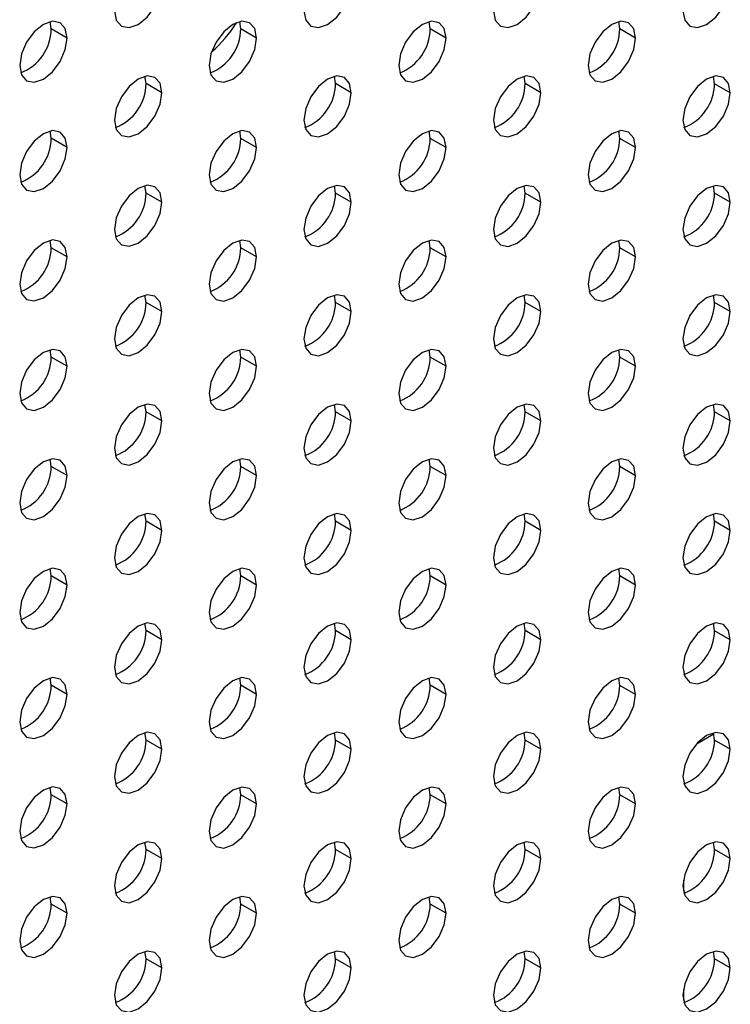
# Model space of a CAD drawing. Header units: millimetres. Extents: x 0 to 1118, y 0 to 864.
# Tile 278 of 304: x 1018.88 to 1024.18, y 657.27 to 664.62. Entities that reach past the tile are written whole.
import ezdxf

# ---------------------------------------------------------------- set-up
doc = ezdxf.new("R2010")
doc.units = ezdxf.units.MM

msp = doc.modelspace()

# ---------------------------------------------------------------- linework, layer by layer
at = {"color": 7, "linetype": 'Continuous', "lineweight": 25}
for p, q in [((1019.1129, 664.5536), (1019.1052, 664.6085)), ((1020.5271, 664.5534), (1020.5195, 664.6083)), ((1021.9413, 664.5533), (1021.9337, 664.6082)), ((1023.3555, 664.5532), (1023.3479, 664.6081)), ((1019.2307, 664.4855), (1019.1129, 664.5536)), ((1020.6449, 664.4854), (1020.5271, 664.5534)), ((1022.0591, 664.4853), (1021.9413, 664.5533)), ((1023.4733, 664.4851), (1023.3555, 664.5532)), ((1019.82, 664.1452), (1019.8123, 664.2001)), ((1021.2342, 664.1451), (1021.2266, 664.2)), ((1022.6484, 664.145), (1022.6408, 664.1999)), ((1024.0626, 664.1448), (1024.055, 664.1997)), ((1019.9378, 664.0772), (1019.82, 664.1452)), ((1021.352, 664.0771), (1021.2342, 664.1451)), ((1022.7662, 664.0769), (1022.6484, 664.145)), ((1024.1805, 664.0768), (1024.0626, 664.1448)), ((1019.1129, 663.737), (1019.1052, 663.7919)), ((1020.5271, 663.7369), (1020.5195, 663.7918)), ((1021.9413, 663.7368), (1021.9337, 663.7917)), ((1023.3555, 663.7366), (1023.3479, 663.7915)), ((1019.2307, 663.669), (1019.1129, 663.737)), ((1020.6449, 663.6689), (1020.5271, 663.7369)), ((1022.0591, 663.6687), (1021.9413, 663.7368)), ((1023.4733, 663.6686), (1023.3555, 663.7366)), ((1019.82, 663.3287), (1019.8123, 663.3836)), ((1021.2342, 663.3286), (1021.2266, 663.3835)), ((1022.6484, 663.3284), (1022.6408, 663.3833)), ((1024.0626, 663.3283), (1024.055, 663.3832)), ((1019.9378, 663.2607), (1019.82, 663.3287)), ((1021.352, 663.2605), (1021.2342, 663.3286)), ((1022.7662, 663.2604), (1022.6484, 663.3284)), ((1024.1805, 663.2603), (1024.0626, 663.3283)), ((1019.1129, 662.9205), (1019.1052, 662.9754)), ((1019.2307, 662.8525), (1019.1129, 662.9205)), ((1020.5271, 662.9204), (1020.5195, 662.9752)), ((1020.6449, 662.8523), (1020.5271, 662.9204)), ((1021.9413, 662.9202), (1021.9337, 662.9751)), ((1022.0591, 662.8522), (1021.9413, 662.9202)), ((1023.3555, 662.9201), (1023.3479, 662.975)), ((1023.4733, 662.8521), (1023.3555, 662.9201)), ((1019.82, 662.5122), (1019.8123, 662.567)), ((1021.2342, 662.512), (1021.2266, 662.5669)), ((1022.6484, 662.5119), (1022.6408, 662.5668)), ((1024.0626, 662.5118), (1024.055, 662.5666)), ((1019.9378, 662.4441), (1019.82, 662.5122)), ((1021.352, 662.444), (1021.2342, 662.512)), ((1022.7662, 662.4439), (1022.6484, 662.5119)), ((1024.1805, 662.4437), (1024.0626, 662.5118)), ((1019.1129, 662.104), (1019.1052, 662.1588)), ((1019.2307, 662.0359), (1019.1129, 662.104)), ((1020.5271, 662.1038), (1020.5195, 662.1587)), ((1020.6449, 662.0358), (1020.5271, 662.1038)), ((1021.9413, 662.1037), (1021.9337, 662.1586)), ((1022.0591, 662.0357), (1021.9413, 662.1037)), ((1023.3555, 662.1036), (1023.3479, 662.1584)), ((1023.4733, 662.0355), (1023.3555, 662.1036)), ((1019.82, 661.6956), (1019.8123, 661.7505)), ((1021.2342, 661.6955), (1021.2266, 661.7504)), ((1022.6484, 661.6954), (1022.6408, 661.7502)), ((1024.0626, 661.6952), (1024.055, 661.7501)), ((1019.9378, 661.6276), (1019.82, 661.6956)), ((1021.352, 661.6275), (1021.2342, 661.6955)), ((1022.7662, 661.6273), (1022.6484, 661.6954)), ((1024.1805, 661.6272), (1024.0626, 661.6952)), ((1019.1129, 661.2874), (1019.1052, 661.3423)), ((1019.2307, 661.2194), (1019.1129, 661.2874)), ((1020.5271, 661.2873), (1020.5195, 661.3422)), ((1020.6449, 661.2193), (1020.5271, 661.2873)), ((1021.9413, 661.2872), (1021.9337, 661.342)), ((1022.0591, 661.2191), (1021.9413, 661.2872)), ((1023.3555, 661.287), (1023.3479, 661.3419)), ((1023.4733, 661.219), (1023.3555, 661.287)), ((1019.82, 660.8791), (1019.8123, 660.934)), ((1021.2342, 660.8789), (1021.2266, 660.9338)), ((1022.6484, 660.8788), (1022.6408, 660.9337)), ((1024.0626, 660.8787), (1024.055, 660.9336)), ((1019.9378, 660.811), (1019.82, 660.8791)), ((1021.352, 660.8109), (1021.2342, 660.8789)), ((1022.7662, 660.8108), (1022.6484, 660.8788)), ((1024.1805, 660.8106), (1024.0626, 660.8787)), ((1019.1129, 660.4709), (1019.1052, 660.5258)), ((1020.5271, 660.4707), (1020.5195, 660.5256)), ((1021.9413, 660.4706), (1021.9337, 660.5255)), ((1023.3555, 660.4705), (1023.3479, 660.5254)), ((1019.2307, 660.4028), (1019.1129, 660.4709)), ((1020.6449, 660.4027), (1020.5271, 660.4707)), ((1022.0591, 660.4026), (1021.9413, 660.4706)), ((1023.4733, 660.4024), (1023.3555, 660.4705)), ((1019.82, 660.0625), (1019.8123, 660.1174)), ((1021.2342, 660.0624), (1021.2266, 660.1173)), ((1022.6484, 660.0623), (1022.6408, 660.1172)), ((1024.0626, 660.0621), (1024.055, 660.117)), ((1019.9378, 659.9945), (1019.82, 660.0625)), ((1021.352, 659.9944), (1021.2342, 660.0624)), ((1022.7662, 659.9942), (1022.6484, 660.0623)), ((1024.1805, 659.9941), (1024.0626, 660.0621)), ((1019.1129, 659.6543), (1019.1052, 659.7092)), ((1020.5271, 659.6542), (1020.5195, 659.7091)), ((1021.9413, 659.6541), (1021.9337, 659.709)), ((1023.3555, 659.6539), (1023.3479, 659.7088)), ((1019.2307, 659.5863), (1019.1129, 659.6543)), ((1020.6449, 659.5862), (1020.5271, 659.6542)), ((1022.0591, 659.586), (1021.9413, 659.6541)), ((1023.4733, 659.5859), (1023.3555, 659.6539)), ((1019.82, 659.246), (1019.8123, 659.3009)), ((1019.9378, 659.178), (1019.82, 659.246)), ((1021.2342, 659.2459), (1021.2266, 659.3007)), ((1021.352, 659.1778), (1021.2342, 659.2459)), ((1022.6484, 659.2457), (1022.6408, 659.3006)), ((1022.7662, 659.1777), (1022.6484, 659.2457)), ((1023.9323, 659.221), (1024.0571, 659.2931)), ((1024.0626, 659.2456), (1024.055, 659.3005)), ((1024.1805, 659.1776), (1024.0626, 659.2456)), ((1019.1129, 658.8378), (1019.1052, 658.8927)), ((1020.5271, 658.8377), (1020.5195, 658.8925)), ((1021.9413, 658.8375), (1021.9337, 658.8924)), ((1023.3555, 658.8374), (1023.3479, 658.8923)), ((1019.2307, 658.7698), (1019.1129, 658.8378)), ((1020.6449, 658.7696), (1020.5271, 658.8377)), ((1022.0591, 658.7695), (1021.9413, 658.8375)), ((1023.4733, 658.7694), (1023.3555, 658.8374)), ((1019.82, 658.4295), (1019.8123, 658.4843)), ((1019.9378, 658.3614), (1019.82, 658.4295)), ((1021.2342, 658.4293), (1021.2266, 658.4842)), ((1021.352, 658.3613), (1021.2342, 658.4293)), ((1022.6484, 658.4292), (1022.6408, 658.4841)), ((1022.7662, 658.3612), (1022.6484, 658.4292)), ((1024.0626, 658.4291), (1024.055, 658.4839)), ((1024.1805, 658.361), (1024.0626, 658.4291)), ((1023.8305, 658.2001), (1023.8305, 658.1179)), ((1019.1129, 658.0213), (1019.1052, 658.0761)), ((1020.5271, 658.0211), (1020.5195, 658.076)), ((1021.9413, 658.021), (1021.9337, 658.0759)), ((1023.3555, 658.0209), (1023.3479, 658.0757)), ((1019.2307, 657.9532), (1019.1129, 658.0213)), ((1020.6449, 657.9531), (1020.5271, 658.0211)), ((1022.0591, 657.953), (1021.9413, 658.021)), ((1023.4733, 657.9528), (1023.3555, 658.0209)), ((1019.82, 657.6129), (1019.8123, 657.6678)), ((1019.9378, 657.5449), (1019.82, 657.6129)), ((1021.2342, 657.6128), (1021.2266, 657.6677)), ((1021.352, 657.5448), (1021.2342, 657.6128)), ((1022.6484, 657.6127), (1022.6408, 657.6675)), ((1022.7662, 657.5446), (1022.6484, 657.6127)), ((1024.0626, 657.6125), (1024.055, 657.6674)), ((1024.1805, 657.5445), (1024.0626, 657.6125)), ((1023.8305, 657.3835), (1023.8305, 657.3015))]:
    msp.add_line(p, q, dxfattribs=at)
at = {"color": 7, "linetype": 'Continuous', "lineweight": 25, "flags": 128}
for points in [[(1019.5843, 664.6896), (1019.5977, 664.6193), (1019.636, 664.5752), (1019.6934, 664.564), (1019.761, 664.5876), (1019.8287, 664.6422), (1019.886, 664.7195), (1019.9244, 664.8079), (1019.9378, 664.8938)], [(1020.9985, 664.6895), (1021.0119, 664.6192), (1021.0503, 664.5751), (1021.1076, 664.5639), (1021.1753, 664.5874), (1021.2429, 664.642), (1021.3003, 664.7194), (1021.3386, 664.8077), (1021.352, 664.8936)], [(1022.4127, 664.6894), (1022.4261, 664.619), (1022.4645, 664.5749), (1022.5218, 664.5638), (1022.5895, 664.5873), (1022.6571, 664.6419), (1022.7145, 664.7192), (1022.7528, 664.8076), (1022.7662, 664.8935)], [(1023.8269, 664.6893), (1023.8404, 664.6189), (1023.8787, 664.5748), (1023.936, 664.5637), (1024.0037, 664.5872), (1024.0713, 664.6418), (1024.1287, 664.7191), (1024.167, 664.8075), (1024.1805, 664.8934)], [(1019.2307, 664.4855), (1019.2173, 664.5559), (1019.1789, 664.6), (1019.1216, 664.6111), (1019.0539, 664.5876), (1018.9863, 664.533), (1018.9289, 664.4557), (1018.8906, 664.3673), (1018.8772, 664.2814)], [(1020.6449, 664.4854), (1020.6315, 664.5558), (1020.5931, 664.5999), (1020.5358, 664.611), (1020.4681, 664.5875), (1020.4005, 664.5329), (1020.3431, 664.4555), (1020.3048, 664.3672), (1020.2914, 664.2813)], [(1022.0591, 664.4853), (1022.0457, 664.5556), (1022.0074, 664.5997), (1021.95, 664.6109), (1021.8824, 664.5874), (1021.8147, 664.5328), (1021.7574, 664.4554), (1021.719, 664.3671), (1021.7056, 664.2812)], [(1023.4733, 664.4851), (1023.4599, 664.5555), (1023.4216, 664.5996), (1023.3642, 664.6107), (1023.2966, 664.5872), (1023.2289, 664.5326), (1023.1716, 664.4553), (1023.1333, 664.3669), (1023.1198, 664.281)], [(1018.8772, 664.2814), (1018.8906, 664.2111), (1018.9289, 664.167), (1018.9863, 664.1558), (1019.0539, 664.1794), (1019.1216, 664.234), (1019.1789, 664.3113), (1019.2173, 664.3997), (1019.2307, 664.4855)], [(1020.2914, 664.2813), (1020.3048, 664.211), (1020.3431, 664.1669), (1020.4005, 664.1557), (1020.4681, 664.1792), (1020.5358, 664.2338), (1020.5931, 664.3112), (1020.6315, 664.3995), (1020.6449, 664.4854)], [(1021.7056, 664.2812), (1021.719, 664.2108), (1021.7574, 664.1667), (1021.8147, 664.1556), (1021.8824, 664.1791), (1021.95, 664.2337), (1022.0074, 664.311), (1022.0457, 664.3994), (1022.0591, 664.4853)], [(1023.1198, 664.281), (1023.1333, 664.2107), (1023.1716, 664.1666), (1023.2289, 664.1554), (1023.2966, 664.179), (1023.3642, 664.2336), (1023.4216, 664.3109), (1023.4599, 664.3993), (1023.4733, 664.4851)], [(1019.9378, 664.0772), (1019.9244, 664.1476), (1019.886, 664.1917), (1019.8287, 664.2028), (1019.761, 664.1793), (1019.6934, 664.1247), (1019.636, 664.0473), (1019.5977, 663.959), (1019.5843, 663.8731)], [(1021.352, 664.0771), (1021.3386, 664.1474), (1021.3003, 664.1915), (1021.2429, 664.2027), (1021.1753, 664.1792), (1021.1076, 664.1246), (1021.0503, 664.0472), (1021.0119, 663.9589), (1020.9985, 663.873)], [(1022.7662, 664.0769), (1022.7528, 664.1473), (1022.7145, 664.1914), (1022.6571, 664.2025), (1022.5895, 664.179), (1022.5218, 664.1244), (1022.4645, 664.0471), (1022.4261, 663.9587), (1022.4127, 663.8728)], [(1024.1805, 664.0768), (1024.167, 664.1472), (1024.1287, 664.1913), (1024.0713, 664.2024), (1024.0037, 664.1789), (1023.936, 664.1243), (1023.8787, 664.0469), (1023.8404, 663.9586), (1023.8269, 663.8727)], [(1019.5843, 663.8731), (1019.5977, 663.8028), (1019.636, 663.7587), (1019.6934, 663.7475), (1019.761, 663.771), (1019.8287, 663.8256), (1019.886, 663.903), (1019.9244, 663.9913), (1019.9378, 664.0772)], [(1020.9985, 663.873), (1021.0119, 663.8026), (1021.0503, 663.7585), (1021.1076, 663.7474), (1021.1753, 663.7709), (1021.2429, 663.8255), (1021.3003, 663.9028), (1021.3386, 663.9912), (1021.352, 664.0771)], [(1022.4127, 663.8728), (1022.4261, 663.8025), (1022.4645, 663.7584), (1022.5218, 663.7472), (1022.5895, 663.7708), (1022.6571, 663.8254), (1022.7145, 663.9027), (1022.7528, 663.9911), (1022.7662, 664.0769)], [(1023.8269, 663.8727), (1023.8404, 663.8024), (1023.8787, 663.7583), (1023.936, 663.7471), (1024.0037, 663.7706), (1024.0713, 663.8252), (1024.1287, 663.9026), (1024.167, 663.9909), (1024.1805, 664.0768)], [(1019.2307, 663.669), (1019.2173, 663.7394), (1019.1789, 663.7835), (1019.1216, 663.7946), (1019.0539, 663.7711), (1018.9863, 663.7165), (1018.9289, 663.6391), (1018.8906, 663.5508), (1018.8772, 663.4649)], [(1020.6449, 663.6689), (1020.6315, 663.7392), (1020.5931, 663.7833), (1020.5358, 663.7945), (1020.4681, 663.771), (1020.4005, 663.7164), (1020.3431, 663.639), (1020.3048, 663.5507), (1020.2914, 663.4648)], [(1022.0591, 663.6687), (1022.0457, 663.7391), (1022.0074, 663.7832), (1021.95, 663.7943), (1021.8824, 663.7708), (1021.8147, 663.7162), (1021.7574, 663.6389), (1021.719, 663.5505), (1021.7056, 663.4646)], [(1023.4733, 663.6686), (1023.4599, 663.739), (1023.4216, 663.7831), (1023.3642, 663.7942), (1023.2966, 663.7707), (1023.2289, 663.7161), (1023.1716, 663.6387), (1023.1333, 663.5504), (1023.1198, 663.4645)], [(1018.8772, 663.4649), (1018.8906, 663.3946), (1018.9289, 663.3504), (1018.9863, 663.3393), (1019.0539, 663.3628), (1019.1216, 663.4174), (1019.1789, 663.4948), (1019.2173, 663.5831), (1019.2307, 663.669)], [(1020.2914, 663.4648), (1020.3048, 663.3944), (1020.3431, 663.3503), (1020.4005, 663.3392), (1020.4681, 663.3627), (1020.5358, 663.4173), (1020.5931, 663.4946), (1020.6315, 663.583), (1020.6449, 663.6689)], [(1021.7056, 663.4646), (1021.719, 663.3943), (1021.7574, 663.3502), (1021.8147, 663.339), (1021.8824, 663.3626), (1021.95, 663.4171), (1022.0074, 663.4945), (1022.0457, 663.5829), (1022.0591, 663.6687)], [(1023.1198, 663.4645), (1023.1333, 663.3942), (1023.1716, 663.35), (1023.2289, 663.3389), (1023.2966, 663.3624), (1023.3642, 663.417), (1023.4216, 663.4944), (1023.4599, 663.5827), (1023.4733, 663.6686)], [(1019.9378, 663.2607), (1019.9244, 663.331), (1019.886, 663.3751), (1019.8287, 663.3863), (1019.761, 663.3628), (1019.6934, 663.3082), (1019.636, 663.2308), (1019.5977, 663.1425), (1019.5843, 663.0566)], [(1021.352, 663.2605), (1021.3386, 663.3309), (1021.3003, 663.375), (1021.2429, 663.3861), (1021.1753, 663.3626), (1021.1076, 663.308), (1021.0503, 663.2307), (1021.0119, 663.1423), (1020.9985, 663.0564)], [(1022.7662, 663.2604), (1022.7528, 663.3308), (1022.7145, 663.3749), (1022.6571, 663.386), (1022.5895, 663.3625), (1022.5218, 663.3079), (1022.4645, 663.2305), (1022.4261, 663.1422), (1022.4127, 663.0563)], [(1024.1805, 663.2603), (1024.167, 663.3306), (1024.1287, 663.3747), (1024.0713, 663.3859), (1024.0037, 663.3624), (1023.936, 663.3078), (1023.8787, 663.2304), (1023.8404, 663.1421), (1023.8269, 663.0562)], [(1019.5843, 663.0566), (1019.5977, 662.9862), (1019.636, 662.9421), (1019.6934, 662.931), (1019.761, 662.9545), (1019.8287, 663.0091), (1019.886, 663.0864), (1019.9244, 663.1748), (1019.9378, 663.2607)], [(1020.9985, 663.0564), (1021.0119, 662.9861), (1021.0503, 662.942), (1021.1076, 662.9308), (1021.1753, 662.9543), (1021.2429, 663.0089), (1021.3003, 663.0863), (1021.3386, 663.1746), (1021.352, 663.2605)], [(1022.4127, 663.0563), (1022.4261, 662.986), (1022.4645, 662.9418), (1022.5218, 662.9307), (1022.5895, 662.9542), (1022.6571, 663.0088), (1022.7145, 663.0862), (1022.7528, 663.1745), (1022.7662, 663.2604)], [(1023.8269, 663.0562), (1023.8404, 662.9858), (1023.8787, 662.9417), (1023.936, 662.9306), (1024.0037, 662.9541), (1024.0713, 663.0087), (1024.1287, 663.086), (1024.167, 663.1744), (1024.1805, 663.2603)], [(1019.2307, 662.8525), (1019.2173, 662.9228), (1019.1789, 662.9669), (1019.1216, 662.9781), (1019.0539, 662.9545), (1018.9863, 662.9), (1018.9289, 662.8226), (1018.8906, 662.7342), (1018.8772, 662.6484)], [(1020.6449, 662.8523), (1020.6315, 662.9227), (1020.5931, 662.9668), (1020.5358, 662.9779), (1020.4681, 662.9544), (1020.4005, 662.8998), (1020.3431, 662.8225), (1020.3048, 662.7341), (1020.2914, 662.6482)], [(1022.0591, 662.8522), (1022.0457, 662.9226), (1022.0074, 662.9667), (1021.95, 662.9778), (1021.8824, 662.9543), (1021.8147, 662.8997), (1021.7574, 662.8223), (1021.719, 662.734), (1021.7056, 662.6481)], [(1023.4733, 662.8521), (1023.4599, 662.9224), (1023.4216, 662.9665), (1023.3642, 662.9777), (1023.2966, 662.9542), (1023.2289, 662.8996), (1023.1716, 662.8222), (1023.1333, 662.7339), (1023.1198, 662.648)], [(1018.8772, 662.6484), (1018.8906, 662.578), (1018.9289, 662.5339), (1018.9863, 662.5228), (1019.0539, 662.5463), (1019.1216, 662.6009), (1019.1789, 662.6782), (1019.2173, 662.7666), (1019.2307, 662.8525)], [(1020.2914, 662.6482), (1020.3048, 662.5779), (1020.3431, 662.5338), (1020.4005, 662.5226), (1020.4681, 662.5461), (1020.5358, 662.6007), (1020.5931, 662.6781), (1020.6315, 662.7664), (1020.6449, 662.8523)], [(1021.7056, 662.6481), (1021.719, 662.5777), (1021.7574, 662.5336), (1021.8147, 662.5225), (1021.8824, 662.546), (1021.95, 662.6006), (1022.0074, 662.678), (1022.0457, 662.7663), (1022.0591, 662.8522)], [(1023.1198, 662.648), (1023.1333, 662.5776), (1023.1716, 662.5335), (1023.2289, 662.5224), (1023.2966, 662.5459), (1023.3642, 662.6005), (1023.4216, 662.6778), (1023.4599, 662.7662), (1023.4733, 662.8521)], [(1019.9378, 662.4441), (1019.9244, 662.5145), (1019.886, 662.5586), (1019.8287, 662.5697), (1019.761, 662.5462), (1019.6934, 662.4916), (1019.636, 662.4143), (1019.5977, 662.3259), (1019.5843, 662.24)], [(1021.352, 662.444), (1021.3386, 662.5143), (1021.3003, 662.5585), (1021.2429, 662.5696), (1021.1753, 662.5461), (1021.1076, 662.4915), (1021.0503, 662.4141), (1021.0119, 662.3258), (1020.9985, 662.2399)], [(1022.7662, 662.4439), (1022.7528, 662.5142), (1022.7145, 662.5583), (1022.6571, 662.5695), (1022.5895, 662.5459), (1022.5218, 662.4914), (1022.4645, 662.414), (1022.4261, 662.3256), (1022.4127, 662.2398)], [(1024.1805, 662.4437), (1024.167, 662.5141), (1024.1287, 662.5582), (1024.0713, 662.5693), (1024.0037, 662.5458), (1023.936, 662.4912), (1023.8787, 662.4139), (1023.8404, 662.3255), (1023.8269, 662.2396)], [(1019.5843, 662.24), (1019.5977, 662.1697), (1019.636, 662.1256), (1019.6934, 662.1144), (1019.761, 662.1379), (1019.8287, 662.1925), (1019.886, 662.2699), (1019.9244, 662.3582), (1019.9378, 662.4441)], [(1020.9985, 662.2399), (1021.0119, 662.1695), (1021.0503, 662.1254), (1021.1076, 662.1143), (1021.1753, 662.1378), (1021.2429, 662.1924), (1021.3003, 662.2698), (1021.3386, 662.3581), (1021.352, 662.444)], [(1022.4127, 662.2398), (1022.4261, 662.1694), (1022.4645, 662.1253), (1022.5218, 662.1142), (1022.5895, 662.1377), (1022.6571, 662.1923), (1022.7145, 662.2696), (1022.7528, 662.358), (1022.7662, 662.4439)], [(1023.8269, 662.2396), (1023.8404, 662.1693), (1023.8787, 662.1252), (1023.936, 662.114), (1024.0037, 662.1375), (1024.0713, 662.1921), (1024.1287, 662.2695), (1024.167, 662.3578), (1024.1805, 662.4437)], [(1019.2307, 662.0359), (1019.2173, 662.1063), (1019.1789, 662.1504), (1019.1216, 662.1615), (1019.0539, 662.138), (1018.9863, 662.0834), (1018.9289, 662.0061), (1018.8906, 661.9177), (1018.8772, 661.8318)], [(1020.6449, 662.0358), (1020.6315, 662.1061), (1020.5931, 662.1502), (1020.5358, 662.1614), (1020.4681, 662.1379), (1020.4005, 662.0833), (1020.3431, 662.0059), (1020.3048, 661.9176), (1020.2914, 661.8317)], [(1022.0591, 662.0357), (1022.0457, 662.106), (1022.0074, 662.1501), (1021.95, 662.1613), (1021.8824, 662.1377), (1021.8147, 662.0832), (1021.7574, 662.0058), (1021.719, 661.9174), (1021.7056, 661.8316)], [(1023.4733, 662.0355), (1023.4599, 662.1059), (1023.4216, 662.15), (1023.3642, 662.1611), (1023.2966, 662.1376), (1023.2289, 662.083), (1023.1716, 662.0057), (1023.1333, 661.9173), (1023.1198, 661.8314)], [(1018.8772, 661.8318), (1018.8906, 661.7615), (1018.9289, 661.7174), (1018.9863, 661.7062), (1019.0539, 661.7297), (1019.1216, 661.7843), (1019.1789, 661.8617), (1019.2173, 661.95), (1019.2307, 662.0359)], [(1020.2914, 661.8317), (1020.3048, 661.7613), (1020.3431, 661.7172), (1020.4005, 661.7061), (1020.4681, 661.7296), (1020.5358, 661.7842), (1020.5931, 661.8616), (1020.6315, 661.9499), (1020.6449, 662.0358)], [(1021.7056, 661.8316), (1021.719, 661.7612), (1021.7574, 661.7171), (1021.8147, 661.706), (1021.8824, 661.7295), (1021.95, 661.7841), (1022.0074, 661.8614), (1022.0457, 661.9498), (1022.0591, 662.0357)], [(1023.1198, 661.8314), (1023.1333, 661.7611), (1023.1716, 661.717), (1023.2289, 661.7058), (1023.2966, 661.7293), (1023.3642, 661.7839), (1023.4216, 661.8613), (1023.4599, 661.9496), (1023.4733, 662.0355)], [(1019.9378, 661.6276), (1019.9244, 661.6979), (1019.886, 661.742), (1019.8287, 661.7532), (1019.761, 661.7297), (1019.6934, 661.6751), (1019.636, 661.5977), (1019.5977, 661.5094), (1019.5843, 661.4235)], [(1021.352, 661.6275), (1021.3386, 661.6978), (1021.3003, 661.7419), (1021.2429, 661.7531), (1021.1753, 661.7295), (1021.1076, 661.6749), (1021.0503, 661.5976), (1021.0119, 661.5092), (1020.9985, 661.4234)], [(1022.7662, 661.6273), (1022.7528, 661.6977), (1022.7145, 661.7418), (1022.6571, 661.7529), (1022.5895, 661.7294), (1022.5218, 661.6748), (1022.4645, 661.5975), (1022.4261, 661.5091), (1022.4127, 661.4232)], [(1024.1805, 661.6272), (1024.167, 661.6975), (1024.1287, 661.7416), (1024.0713, 661.7528), (1024.0037, 661.7293), (1023.936, 661.6747), (1023.8787, 661.5973), (1023.8404, 661.509), (1023.8269, 661.4231)], [(1019.5843, 661.4235), (1019.5977, 661.3531), (1019.636, 661.309), (1019.6934, 661.2979), (1019.761, 661.3214), (1019.8287, 661.376), (1019.886, 661.4534), (1019.9244, 661.5417), (1019.9378, 661.6276)], [(1020.9985, 661.4234), (1021.0119, 661.353), (1021.0503, 661.3089), (1021.1076, 661.2978), (1021.1753, 661.3213), (1021.2429, 661.3759), (1021.3003, 661.4532), (1021.3386, 661.5416), (1021.352, 661.6275)], [(1022.4127, 661.4232), (1022.4261, 661.3529), (1022.4645, 661.3088), (1022.5218, 661.2976), (1022.5895, 661.3211), (1022.6571, 661.3757), (1022.7145, 661.4531), (1022.7528, 661.5414), (1022.7662, 661.6273)], [(1023.8269, 661.4231), (1023.8404, 661.3527), (1023.8787, 661.3086), (1023.936, 661.2975), (1024.0037, 661.321), (1024.0713, 661.3756), (1024.1287, 661.453), (1024.167, 661.5413), (1024.1805, 661.6272)], [(1019.2307, 661.2194), (1019.2173, 661.2897), (1019.1789, 661.3338), (1019.1216, 661.345), (1019.0539, 661.3215), (1018.9863, 661.2669), (1018.9289, 661.1895), (1018.8906, 661.1012), (1018.8772, 661.0153)], [(1020.6449, 661.2193), (1020.6315, 661.2896), (1020.5931, 661.3337), (1020.5358, 661.3448), (1020.4681, 661.3213), (1020.4005, 661.2667), (1020.3431, 661.1894), (1020.3048, 661.101), (1020.2914, 661.0151)], [(1022.0591, 661.2191), (1022.0457, 661.2895), (1022.0074, 661.3336), (1021.95, 661.3447), (1021.8824, 661.3212), (1021.8147, 661.2666), (1021.7574, 661.1893), (1021.719, 661.1009), (1021.7056, 661.015)], [(1023.4733, 661.219), (1023.4599, 661.2893), (1023.4216, 661.3334), (1023.3642, 661.3446), (1023.2966, 661.3211), (1023.2289, 661.2665), (1023.1716, 661.1891), (1023.1333, 661.1008), (1023.1198, 661.0149)], [(1018.8772, 661.0153), (1018.8906, 660.9449), (1018.9289, 660.9008), (1018.9863, 660.8897), (1019.0539, 660.9132), (1019.1216, 660.9678), (1019.1789, 661.0451), (1019.2173, 661.1335), (1019.2307, 661.2194)], [(1020.2914, 661.0151), (1020.3048, 660.9448), (1020.3431, 660.9007), (1020.4005, 660.8895), (1020.4681, 660.9131), (1020.5358, 660.9677), (1020.5931, 661.045), (1020.6315, 661.1334), (1020.6449, 661.2193)], [(1021.7056, 661.015), (1021.719, 660.9447), (1021.7574, 660.9006), (1021.8147, 660.8894), (1021.8824, 660.9129), (1021.95, 660.9675), (1022.0074, 661.0449), (1022.0457, 661.1332), (1022.0591, 661.2191)], [(1023.1198, 661.0149), (1023.1333, 660.9445), (1023.1716, 660.9004), (1023.2289, 660.8893), (1023.2966, 660.9128), (1023.3642, 660.9674), (1023.4216, 661.0447), (1023.4599, 661.1331), (1023.4733, 661.219)], [(1019.9378, 660.811), (1019.9244, 660.8814), (1019.886, 660.9255), (1019.8287, 660.9366), (1019.761, 660.9131), (1019.6934, 660.8585), (1019.636, 660.7812), (1019.5977, 660.6928), (1019.5843, 660.6069)], [(1021.352, 660.8109), (1021.3386, 660.8813), (1021.3003, 660.9254), (1021.2429, 660.9365), (1021.1753, 660.913), (1021.1076, 660.8584), (1021.0503, 660.781), (1021.0119, 660.6927), (1020.9985, 660.6068)], [(1022.7662, 660.8108), (1022.7528, 660.8811), (1022.7145, 660.9252), (1022.6571, 660.9364), (1022.5895, 660.9129), (1022.5218, 660.8583), (1022.4645, 660.7809), (1022.4261, 660.6926), (1022.4127, 660.6067)], [(1024.1805, 660.8106), (1024.167, 660.881), (1024.1287, 660.9251), (1024.0713, 660.9362), (1024.0037, 660.9127), (1023.936, 660.8581), (1023.8787, 660.7808), (1023.8404, 660.6924), (1023.8269, 660.6065)], [(1019.5843, 660.6069), (1019.5977, 660.5366), (1019.636, 660.4925), (1019.6934, 660.4813), (1019.761, 660.5049), (1019.8287, 660.5595), (1019.886, 660.6368), (1019.9244, 660.7252), (1019.9378, 660.811)], [(1020.9985, 660.6068), (1021.0119, 660.5365), (1021.0503, 660.4924), (1021.1076, 660.4812), (1021.1753, 660.5047), (1021.2429, 660.5593), (1021.3003, 660.6367), (1021.3386, 660.725), (1021.352, 660.8109)], [(1022.4127, 660.6067), (1022.4261, 660.5363), (1022.4645, 660.4922), (1022.5218, 660.4811), (1022.5895, 660.5046), (1022.6571, 660.5592), (1022.7145, 660.6365), (1022.7528, 660.7249), (1022.7662, 660.8108)], [(1023.8269, 660.6065), (1023.8404, 660.5362), (1023.8787, 660.4921), (1023.936, 660.4809), (1024.0037, 660.5045), (1024.0713, 660.5591), (1024.1287, 660.6364), (1024.167, 660.7248), (1024.1805, 660.8106)], [(1019.2307, 660.4028), (1019.2173, 660.4732), (1019.1789, 660.5173), (1019.1216, 660.5284), (1019.0539, 660.5049), (1018.9863, 660.4503), (1018.9289, 660.373), (1018.8906, 660.2846), (1018.8772, 660.1987)], [(1020.6449, 660.4027), (1020.6315, 660.4731), (1020.5931, 660.5172), (1020.5358, 660.5283), (1020.4681, 660.5048), (1020.4005, 660.4502), (1020.3431, 660.3728), (1020.3048, 660.2845), (1020.2914, 660.1986)], [(1022.0591, 660.4026), (1022.0457, 660.4729), (1022.0074, 660.517), (1021.95, 660.5282), (1021.8824, 660.5047), (1021.8147, 660.4501), (1021.7574, 660.3727), (1021.719, 660.2844), (1021.7056, 660.1985)], [(1023.4733, 660.4024), (1023.4599, 660.4728), (1023.4216, 660.5169), (1023.3642, 660.528), (1023.2966, 660.5045), (1023.2289, 660.4499), (1023.1716, 660.3726), (1023.1333, 660.2842), (1023.1198, 660.1983)], [(1018.8772, 660.1987), (1018.8906, 660.1284), (1018.9289, 660.0843), (1018.9863, 660.0731), (1019.0539, 660.0967), (1019.1216, 660.1512), (1019.1789, 660.2286), (1019.2173, 660.317), (1019.2307, 660.4028)], [(1020.2914, 660.1986), (1020.3048, 660.1283), (1020.3431, 660.0842), (1020.4005, 660.073), (1020.4681, 660.0965), (1020.5358, 660.1511), (1020.5931, 660.2285), (1020.6315, 660.3168), (1020.6449, 660.4027)], [(1021.7056, 660.1985), (1021.719, 660.1281), (1021.7574, 660.084), (1021.8147, 660.0729), (1021.8824, 660.0964), (1021.95, 660.151), (1022.0074, 660.2283), (1022.0457, 660.3167), (1022.0591, 660.4026)], [(1023.1198, 660.1983), (1023.1333, 660.128), (1023.1716, 660.0839), (1023.2289, 660.0727), (1023.2966, 660.0963), (1023.3642, 660.1508), (1023.4216, 660.2282), (1023.4599, 660.3166), (1023.4733, 660.4024)], [(1019.9378, 659.9945), (1019.9244, 660.0649), (1019.886, 660.109), (1019.8287, 660.1201), (1019.761, 660.0966), (1019.6934, 660.042), (1019.636, 659.9646), (1019.5977, 659.8763), (1019.5843, 659.7904)], [(1021.352, 659.9944), (1021.3386, 660.0647), (1021.3003, 660.1088), (1021.2429, 660.12), (1021.1753, 660.0965), (1021.1076, 660.0419), (1021.0503, 659.9645), (1021.0119, 659.8762), (1020.9985, 659.7903)], [(1022.7662, 659.9942), (1022.7528, 660.0646), (1022.7145, 660.1087), (1022.6571, 660.1198), (1022.5895, 660.0963), (1022.5218, 660.0417), (1022.4645, 659.9644), (1022.4261, 659.876), (1022.4127, 659.7901)], [(1024.1805, 659.9941), (1024.167, 660.0645), (1024.1287, 660.1086), (1024.0713, 660.1197), (1024.0037, 660.0962), (1023.936, 660.0416), (1023.8787, 659.9642), (1023.8404, 659.8759), (1023.8269, 659.79)], [(1019.5843, 659.7904), (1019.5977, 659.7201), (1019.636, 659.6759), (1019.6934, 659.6648), (1019.761, 659.6883), (1019.8287, 659.7429), (1019.886, 659.8203), (1019.9244, 659.9086), (1019.9378, 659.9945)], [(1020.9985, 659.7903), (1021.0119, 659.7199), (1021.0503, 659.6758), (1021.1076, 659.6647), (1021.1753, 659.6882), (1021.2429, 659.7428), (1021.3003, 659.8201), (1021.3386, 659.9085), (1021.352, 659.9944)], [(1022.4127, 659.7901), (1022.4261, 659.7198), (1022.4645, 659.6757), (1022.5218, 659.6645), (1022.5895, 659.6881), (1022.6571, 659.7426), (1022.7145, 659.82), (1022.7528, 659.9084), (1022.7662, 659.9942)], [(1023.8269, 659.79), (1023.8404, 659.7197), (1023.8787, 659.6755), (1023.936, 659.6644), (1024.0037, 659.6879), (1024.0713, 659.7425), (1024.1287, 659.8199), (1024.167, 659.9082), (1024.1805, 659.9941)], [(1019.2307, 659.5863), (1019.2173, 659.6567), (1019.1789, 659.7008), (1019.1216, 659.7119), (1019.0539, 659.6884), (1018.9863, 659.6338), (1018.9289, 659.5564), (1018.8906, 659.4681), (1018.8772, 659.3822)], [(1020.6449, 659.5862), (1020.6315, 659.6565), (1020.5931, 659.7006), (1020.5358, 659.7118), (1020.4681, 659.6883), (1020.4005, 659.6337), (1020.3431, 659.5563), (1020.3048, 659.468), (1020.2914, 659.3821)], [(1022.0591, 659.586), (1022.0457, 659.6564), (1022.0074, 659.7005), (1021.95, 659.7116), (1021.8824, 659.6881), (1021.8147, 659.6335), (1021.7574, 659.5562), (1021.719, 659.4678), (1021.7056, 659.3819)], [(1023.4733, 659.5859), (1023.4599, 659.6563), (1023.4216, 659.7004), (1023.3642, 659.7115), (1023.2966, 659.688), (1023.2289, 659.6334), (1023.1716, 659.556), (1023.1333, 659.4677), (1023.1198, 659.3818)], [(1018.8772, 659.3822), (1018.8906, 659.3118), (1018.9289, 659.2677), (1018.9863, 659.2566), (1019.0539, 659.2801), (1019.1216, 659.3347), (1019.1789, 659.4121), (1019.2173, 659.5004), (1019.2307, 659.5863)], [(1020.2914, 659.3821), (1020.3048, 659.3117), (1020.3431, 659.2676), (1020.4005, 659.2565), (1020.4681, 659.28), (1020.5358, 659.3346), (1020.5931, 659.4119), (1020.6315, 659.5003), (1020.6449, 659.5862)], [(1021.7056, 659.3819), (1021.719, 659.3116), (1021.7574, 659.2675), (1021.8147, 659.2563), (1021.8824, 659.2798), (1021.95, 659.3344), (1022.0074, 659.4118), (1022.0457, 659.5001), (1022.0591, 659.586)], [(1023.1198, 659.3818), (1023.1333, 659.3115), (1023.1716, 659.2673), (1023.2289, 659.2562), (1023.2966, 659.2797), (1023.3642, 659.3343), (1023.4216, 659.4117), (1023.4599, 659.5), (1023.4733, 659.5859)], [(1019.9378, 659.178), (1019.9244, 659.2483), (1019.886, 659.2924), (1019.8287, 659.3036), (1019.761, 659.28), (1019.6934, 659.2255), (1019.636, 659.1481), (1019.5977, 659.0597), (1019.5843, 658.9739)], [(1021.352, 659.1778), (1021.3386, 659.2482), (1021.3003, 659.2923), (1021.2429, 659.3034), (1021.1753, 659.2799), (1021.1076, 659.2253), (1021.0503, 659.148), (1021.0119, 659.0596), (1020.9985, 658.9737)], [(1022.7662, 659.1777), (1022.7528, 659.2481), (1022.7145, 659.2922), (1022.6571, 659.3033), (1022.5895, 659.2798), (1022.5218, 659.2252), (1022.4645, 659.1478), (1022.4261, 659.0595), (1022.4127, 658.9736)], [(1024.1805, 659.1776), (1024.167, 659.2479), (1024.1287, 659.292), (1024.0713, 659.3032), (1024.0037, 659.2797), (1023.936, 659.2251), (1023.8787, 659.1477), (1023.8404, 659.0594), (1023.8269, 658.9735)], [(1019.5843, 658.9739), (1019.5977, 658.9035), (1019.636, 658.8594), (1019.6934, 658.8483), (1019.761, 658.8718), (1019.8287, 658.9264), (1019.886, 659.0037), (1019.9244, 659.0921), (1019.9378, 659.178)], [(1020.9985, 658.9737), (1021.0119, 658.9034), (1021.0503, 658.8593), (1021.1076, 658.8481), (1021.1753, 658.8716), (1021.2429, 658.9262), (1021.3003, 659.0036), (1021.3386, 659.0919), (1021.352, 659.1778)], [(1022.4127, 658.9736), (1022.4261, 658.9032), (1022.4645, 658.8591), (1022.5218, 658.848), (1022.5895, 658.8715), (1022.6571, 658.9261), (1022.7145, 659.0035), (1022.7528, 659.0918), (1022.7662, 659.1777)], [(1023.8269, 658.9735), (1023.8404, 658.9031), (1023.8787, 658.859), (1023.936, 658.8479), (1024.0037, 658.8714), (1024.0713, 658.926), (1024.1287, 659.0033), (1024.167, 659.0917), (1024.1805, 659.1776)], [(1019.2307, 658.7698), (1019.2173, 658.8401), (1019.1789, 658.8842), (1019.1216, 658.8954), (1019.0539, 658.8718), (1018.9863, 658.8173), (1018.9289, 658.7399), (1018.8906, 658.6515), (1018.8772, 658.5657)], [(1020.6449, 658.7696), (1020.6315, 658.84), (1020.5931, 658.8841), (1020.5358, 658.8952), (1020.4681, 658.8717), (1020.4005, 658.8171), (1020.3431, 658.7398), (1020.3048, 658.6514), (1020.2914, 658.5655)], [(1022.0591, 658.7695), (1022.0457, 658.8398), (1022.0074, 658.884), (1021.95, 658.8951), (1021.8824, 658.8716), (1021.8147, 658.817), (1021.7574, 658.7396), (1021.719, 658.6513), (1021.7056, 658.5654)], [(1023.4733, 658.7694), (1023.4599, 658.8397), (1023.4216, 658.8838), (1023.3642, 658.895), (1023.2966, 658.8714), (1023.2289, 658.8169), (1023.1716, 658.7395), (1023.1333, 658.6511), (1023.1198, 658.5653)], [(1018.8772, 658.5657), (1018.8906, 658.4953), (1018.9289, 658.4512), (1018.9863, 658.4401), (1019.0539, 658.4636), (1019.1216, 658.5182), (1019.1789, 658.5955), (1019.2173, 658.6839), (1019.2307, 658.7698)], [(1020.2914, 658.5655), (1020.3048, 658.4952), (1020.3431, 658.4511), (1020.4005, 658.4399), (1020.4681, 658.4634), (1020.5358, 658.518), (1020.5931, 658.5954), (1020.6315, 658.6837), (1020.6449, 658.7696)], [(1021.7056, 658.5654), (1021.719, 658.495), (1021.7574, 658.4509), (1021.8147, 658.4398), (1021.8824, 658.4633), (1021.95, 658.5179), (1022.0074, 658.5953), (1022.0457, 658.6836), (1022.0591, 658.7695)], [(1023.1198, 658.5653), (1023.1333, 658.4949), (1023.1716, 658.4508), (1023.2289, 658.4397), (1023.2966, 658.4632), (1023.3642, 658.5178), (1023.4216, 658.5951), (1023.4599, 658.6835), (1023.4733, 658.7694)], [(1019.9378, 658.3614), (1019.9244, 658.4318), (1019.886, 658.4759), (1019.8287, 658.487), (1019.761, 658.4635), (1019.6934, 658.4089), (1019.636, 658.3316), (1019.5977, 658.2432), (1019.5843, 658.1573)], [(1021.352, 658.3613), (1021.3386, 658.4316), (1021.3003, 658.4757), (1021.2429, 658.4869), (1021.1753, 658.4634), (1021.1076, 658.4088), (1021.0503, 658.3314), (1021.0119, 658.2431), (1020.9985, 658.1572)], [(1022.7662, 658.3612), (1022.7528, 658.4315), (1022.7145, 658.4756), (1022.6571, 658.4868), (1022.5895, 658.4632), (1022.5218, 658.4087), (1022.4645, 658.3313), (1022.4261, 658.2429), (1022.4127, 658.1571)], [(1024.1805, 658.361), (1024.167, 658.4314), (1024.1287, 658.4755), (1024.0713, 658.4866), (1024.0037, 658.4631), (1023.936, 658.4085), (1023.8787, 658.3312), (1023.8404, 658.2428), (1023.8269, 658.1569)], [(1019.5843, 658.1573), (1019.5977, 658.087), (1019.636, 658.0429), (1019.6934, 658.0317), (1019.761, 658.0552), (1019.8287, 658.1098), (1019.886, 658.1872), (1019.9244, 658.2755), (1019.9378, 658.3614)], [(1020.9985, 658.1572), (1021.0119, 658.0868), (1021.0503, 658.0427), (1021.1076, 658.0316), (1021.1753, 658.0551), (1021.2429, 658.1097), (1021.3003, 658.1871), (1021.3386, 658.2754), (1021.352, 658.3613)], [(1022.4127, 658.1571), (1022.4261, 658.0867), (1022.4645, 658.0426), (1022.5218, 658.0315), (1022.5895, 658.055), (1022.6571, 658.1096), (1022.7145, 658.1869), (1022.7528, 658.2753), (1022.7662, 658.3612)], [(1023.8269, 658.1569), (1023.8404, 658.0866), (1023.8787, 658.0425), (1023.936, 658.0313), (1024.0037, 658.0548), (1024.0713, 658.1094), (1024.1287, 658.1868), (1024.167, 658.2751), (1024.1805, 658.361)], [(1019.2307, 657.9532), (1019.2173, 658.0236), (1019.1789, 658.0677), (1019.1216, 658.0788), (1019.0539, 658.0553), (1018.9863, 658.0007), (1018.9289, 657.9234), (1018.8906, 657.835), (1018.8772, 657.7491)], [(1020.6449, 657.9531), (1020.6315, 658.0234), (1020.5931, 658.0675), (1020.5358, 658.0787), (1020.4681, 658.0552), (1020.4005, 658.0006), (1020.3431, 657.9232), (1020.3048, 657.8349), (1020.2914, 657.749)], [(1022.0591, 657.953), (1022.0457, 658.0233), (1022.0074, 658.0674), (1021.95, 658.0786), (1021.8824, 658.055), (1021.8147, 658.0004), (1021.7574, 657.9231), (1021.719, 657.8347), (1021.7056, 657.7489)], [(1023.4733, 657.9528), (1023.4599, 658.0232), (1023.4216, 658.0673), (1023.3642, 658.0784), (1023.2966, 658.0549), (1023.2289, 658.0003), (1023.1716, 657.923), (1023.1333, 657.8346), (1023.1198, 657.7487)], [(1018.8772, 657.7491), (1018.8906, 657.6788), (1018.9289, 657.6347), (1018.9863, 657.6235), (1019.0539, 657.647), (1019.1216, 657.7016), (1019.1789, 657.779), (1019.2173, 657.8673), (1019.2307, 657.9532)], [(1020.2914, 657.749), (1020.3048, 657.6786), (1020.3431, 657.6345), (1020.4005, 657.6234), (1020.4681, 657.6469), (1020.5358, 657.7015), (1020.5931, 657.7789), (1020.6315, 657.8672), (1020.6449, 657.9531)], [(1021.7056, 657.7489), (1021.719, 657.6785), (1021.7574, 657.6344), (1021.8147, 657.6233), (1021.8824, 657.6468), (1021.95, 657.7014), (1022.0074, 657.7787), (1022.0457, 657.8671), (1022.0591, 657.953)], [(1023.1198, 657.7487), (1023.1333, 657.6784), (1023.1716, 657.6343), (1023.2289, 657.6231), (1023.2966, 657.6466), (1023.3642, 657.7012), (1023.4216, 657.7786), (1023.4599, 657.8669), (1023.4733, 657.9528)], [(1019.9378, 657.5449), (1019.9244, 657.6152), (1019.886, 657.6593), (1019.8287, 657.6705), (1019.761, 657.647), (1019.6934, 657.5924), (1019.636, 657.515), (1019.5977, 657.4267), (1019.5843, 657.3408)], [(1021.352, 657.5448), (1021.3386, 657.6151), (1021.3003, 657.6592), (1021.2429, 657.6703), (1021.1753, 657.6468), (1021.1076, 657.5922), (1021.0503, 657.5149), (1021.0119, 657.4265), (1020.9985, 657.3406)], [(1022.7662, 657.5446), (1022.7528, 657.615), (1022.7145, 657.6591), (1022.6571, 657.6702), (1022.5895, 657.6467), (1022.5218, 657.5921), (1022.4645, 657.5148), (1022.4261, 657.4264), (1022.4127, 657.3405)], [(1024.1805, 657.5445), (1024.167, 657.6148), (1024.1287, 657.6589), (1024.0713, 657.6701), (1024.0037, 657.6466), (1023.936, 657.592), (1023.8787, 657.5146), (1023.8404, 657.4263), (1023.8269, 657.3404)], [(1019.5843, 657.3408), (1019.5977, 657.2704), (1019.636, 657.2263), (1019.6934, 657.2152), (1019.761, 657.2387), (1019.8287, 657.2933), (1019.886, 657.3706), (1019.9244, 657.459), (1019.9378, 657.5449)], [(1020.9985, 657.3406), (1021.0119, 657.2703), (1021.0503, 657.2262), (1021.1076, 657.215), (1021.1753, 657.2386), (1021.2429, 657.2932), (1021.3003, 657.3705), (1021.3386, 657.4589), (1021.352, 657.5448)], [(1022.4127, 657.3405), (1022.4261, 657.2702), (1022.4645, 657.2261), (1022.5218, 657.2149), (1022.5895, 657.2384), (1022.6571, 657.293), (1022.7145, 657.3704), (1022.7528, 657.4587), (1022.7662, 657.5446)], [(1023.8269, 657.3404), (1023.8404, 657.27), (1023.8787, 657.2259), (1023.936, 657.2148), (1024.0037, 657.2383), (1024.0713, 657.2929), (1024.1287, 657.3702), (1024.167, 657.4586), (1024.1805, 657.5445)]]:
    msp.add_lwpolyline(points, dxfattribs=at)
at = {"color": 7, "linetype": 'Continuous', "lineweight": 25}
for centre, radius, start, end in [((1019.7106, 665.0753), 0.9165, 310.78879, 328.7938), ((1018.7587, 664.5575), 0.3542, 290.85165, 359.35937), ((1020.1729, 664.5574), 0.3542, 290.85165, 359.35937), ((1021.5871, 664.5573), 0.3542, 290.85165, 359.35937), ((1023.0013, 664.5571), 0.3542, 290.85165, 359.35937), ((1019.4658, 664.1492), 0.3542, 290.85165, 359.35937), ((1020.88, 664.1491), 0.3542, 290.85165, 359.35937), ((1022.2942, 664.1489), 0.3542, 290.85165, 359.35937), ((1023.7085, 664.1488), 0.3542, 290.85165, 359.35937), ((1018.7587, 663.741), 0.3542, 290.85165, 359.35937), ((1020.1729, 663.7409), 0.3542, 290.85165, 359.35937), ((1021.5871, 663.7407), 0.3542, 290.85165, 359.35937), ((1023.0013, 663.7406), 0.3542, 290.85165, 359.35937), ((1019.4658, 663.3327), 0.3542, 290.85165, 359.35937), ((1020.88, 663.3325), 0.3542, 290.85165, 359.35937), ((1022.2942, 663.3324), 0.3542, 290.85165, 359.35937), ((1023.7085, 663.3323), 0.3542, 290.85165, 359.35937), ((1018.7587, 662.9245), 0.3542, 290.85165, 359.35937), ((1020.1729, 662.9243), 0.3542, 290.85165, 359.35937), ((1021.5871, 662.9242), 0.3542, 290.85165, 359.35937), ((1023.0013, 662.9241), 0.3542, 290.85165, 359.35937), ((1019.4658, 662.5161), 0.3542, 290.85165, 359.35937), ((1020.88, 662.516), 0.3542, 290.85165, 359.35937), ((1022.2942, 662.5159), 0.3542, 290.85165, 359.35937), ((1023.7085, 662.5157), 0.3542, 290.85165, 359.35937), ((1018.7587, 662.1079), 0.3542, 290.85165, 359.35937), ((1020.1729, 662.1078), 0.3542, 290.85165, 359.35937), ((1021.5871, 662.1077), 0.3542, 290.85165, 359.35937), ((1023.0013, 662.1075), 0.3542, 290.85165, 359.35937), ((1019.4658, 661.6996), 0.3542, 290.85165, 359.35937), ((1020.88, 661.6994), 0.3542, 290.85165, 359.35937), ((1022.2942, 661.6993), 0.3542, 290.85165, 359.35937), ((1023.7085, 661.6992), 0.3542, 290.85165, 359.35937), ((1018.7587, 661.2914), 0.3542, 290.85165, 359.35937), ((1020.1729, 661.2912), 0.3542, 290.85165, 359.35937), ((1021.5871, 661.2911), 0.3542, 290.85165, 359.35937), ((1023.0013, 661.291), 0.3542, 290.85165, 359.35937), ((1019.4658, 660.883), 0.3542, 290.85165, 359.35937), ((1020.88, 660.8829), 0.3542, 290.85165, 359.35937), ((1022.2942, 660.8828), 0.3542, 290.85165, 359.35937), ((1023.7085, 660.8826), 0.3542, 290.85165, 359.35937), ((1018.7587, 660.4748), 0.3542, 290.85165, 359.35937), ((1020.1729, 660.4747), 0.3542, 290.85165, 359.35937), ((1021.5871, 660.4746), 0.3542, 290.85165, 359.35937), ((1023.0013, 660.4744), 0.3542, 290.85165, 359.35937), ((1019.4658, 660.0665), 0.3542, 290.85165, 359.35937), ((1020.88, 660.0664), 0.3542, 290.85165, 359.35937), ((1022.2942, 660.0662), 0.3542, 290.85165, 359.35937), ((1023.7085, 660.0661), 0.3542, 290.85165, 359.35937), ((1018.7587, 659.6583), 0.3542, 290.85165, 359.35937), ((1020.1729, 659.6582), 0.3542, 290.85165, 359.35937), ((1021.5871, 659.658), 0.3542, 290.85165, 359.35937), ((1023.0013, 659.6579), 0.3542, 290.85165, 359.35937), ((1019.4658, 659.25), 0.3542, 290.85165, 359.35937), ((1020.88, 659.2498), 0.3542, 290.85165, 359.35937), ((1022.2942, 659.2497), 0.3542, 290.85165, 359.35937), ((1023.7085, 659.2496), 0.3542, 290.85165, 359.35937), ((1018.7587, 658.8418), 0.3542, 290.85165, 359.35937), ((1020.1729, 658.8416), 0.3542, 290.85165, 359.35937), ((1021.5871, 658.8415), 0.3542, 290.85165, 359.35937), ((1023.0013, 658.8414), 0.3542, 290.85165, 359.35937), ((1019.4658, 658.4334), 0.3542, 290.85165, 359.35937), ((1020.88, 658.4333), 0.3542, 290.85165, 359.35937), ((1022.2942, 658.4332), 0.3542, 290.85165, 359.35937), ((1023.7085, 658.433), 0.3542, 290.85165, 359.35937), ((1018.7587, 658.0252), 0.3542, 290.85165, 359.35937), ((1020.1729, 658.0251), 0.3542, 290.85165, 359.35937), ((1021.5871, 658.0249), 0.3542, 290.85165, 359.35937), ((1023.0013, 658.0248), 0.3542, 290.85165, 359.35937), ((1019.4658, 657.6169), 0.3542, 290.85165, 359.35937), ((1020.88, 657.6167), 0.3542, 290.85165, 359.35937), ((1022.2942, 657.6166), 0.3542, 290.85165, 359.35937), ((1023.7085, 657.6165), 0.3542, 290.85165, 359.35937)]:
    msp.add_arc(centre, radius, start, end, dxfattribs=at)

doc.saveas('drawing.dxf')
